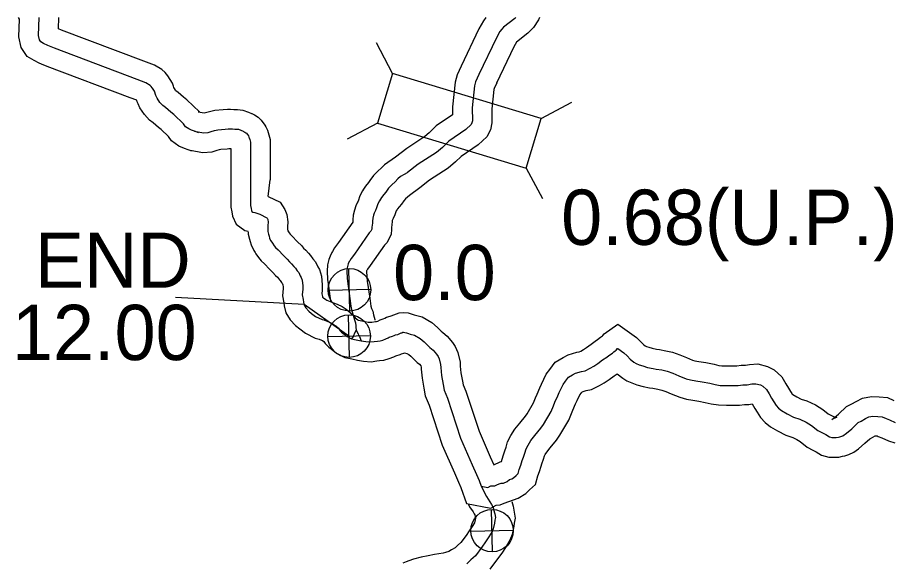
# Model space of a CAD drawing. Extents: x 31699 to 244310, y -8841 to 11474.
# Drawn here: x 136280.6 to 136727.3, y 1469.4 to 1747.1 of the extents above; entities that cross this region are included whole.
import ezdxf

# ---------------------------------------------------------------- set-up
doc = ezdxf.new("R2010")
doc.units = 0
for name, color, linetype in [('B_Logo', 7, 'Continuous'), ('Level 21', 7, 'Continuous'), ('R_XS_EARTHWORK_STAGE1', 7, 'Continuous'), ('R_XS_EARTHWORK_STAGE2', 7, 'Continuous'), ('S_AREA_CALC', 7, 'Continuous'), ('S_WALL', 7, 'Continuous'), ('S_WALL_ANNOT', 7, 'Continuous')]:
    doc.layers.add(name, color=color, linetype=linetype)

msp = doc.modelspace()

# ---------------------------------------------------------------- linework, layer by layer
at = {"layer": 'B_Logo'}
for points in [[(136373.08, 1688.38), (136370.87, 1689.22), (136369.33, 1689.67), (136367.92, 1690.31), (136366.31, 1691.43), (136365.29, 1692.88), (136360.42, 1697.62), (136358.88, 1698.8), (136356.18, 1701.16), (136354.7, 1702.28), (136353.28, 1703.79), (136351.85, 1705.97), (136351.23, 1707.3), (136351.02, 1707.77), (136350.6, 1709.03), (136350.47, 1709.49), (136349.51, 1711.02), (136349.37, 1711.28), (136348.76, 1712.01), (136348.23, 1712.47), (136346.07, 1713.84), (136341.59, 1715.51), (136299.45, 1731.4), (136296.9, 1732.43), (136296.1, 1732.82), (136293.88, 1733.92), (136292.54, 1734.71), (136291.86, 1735.7), (136291.43, 1737.96), (136291.69, 1747.08)], [(136534.7, 1747.08), (136534.22, 1746.58), (136528.52, 1742.09), (136527.53, 1741.12), (136526.64, 1739.94), (136524.81, 1736.72), (136515.9, 1718.01)], [(136515.9, 1718.01), (136514.21, 1714.36), (136513.63, 1712.25), (136512.45, 1701.08), (136512.55, 1694.35), (136512.33, 1693.35), (136511.87, 1692.48), (136509.27, 1690.05), (136500.49, 1684.03), (136497.26, 1680.9), (136494.23, 1678.34), (136484.92, 1672.28), (136479.57, 1668.06)], [(136370.87, 1689.22), (136375.55, 1688.28), (136377.81, 1688.44), (136379.39, 1689.04), (136381.1, 1689.5), (136382.75, 1689.9), (136386.48, 1690.18), (136388, 1690.38), (136388.74, 1690.34), (136390.27, 1690.27), (136391.48, 1690.18), (136392.41, 1690.22), (136393.35, 1690.12), (136394.56, 1689.7), (136395.65, 1689.14), (136395.92, 1689.02), (136396.6, 1688.71), (136397.08, 1688.4), (136397.43, 1688.08), (136397.71, 1687.69), (136398.06, 1687.3), (136398.35, 1686.71), (136398.64, 1686.19), (136398.72, 1685.79), (136399.09, 1684.94), (136399.47, 1683.55), (136399.48, 1651.3), (136399.75, 1649.71), (136399.92, 1648.78), (136400.14, 1648.25), (136400.69, 1647.87), (136401.63, 1647.64), (136404.13, 1646.81)], [(136479.57, 1668.06), (136479.37, 1667.93), (136477.74, 1667), (136475.98, 1666), (136474.55, 1664.94), (136473.22, 1663.35), (136471.54, 1661.82), (136469.88, 1660.08), (136468.36, 1658.02), (136467.47, 1656.85), (136466.26, 1655.4), (136465.7, 1654.44), (136465.2, 1653.62), (136464.33, 1652.12), (136463.68, 1650.02), (136463.12, 1648.8), (136462.45, 1647.37), (136462.09, 1646.29), (136461.75, 1644.8), (136461.61, 1643.33), (136461.58, 1642.33), (136461.49, 1641.32), (136461.49, 1641.19), (136461.33, 1640.25), (136461.3, 1639.24), (136460.74, 1638.22), (136459.91, 1637.32), (136452.4, 1626.54), (136450.69, 1624.27), (136450.01, 1623.04), (136449.82, 1622.7), (136449.26, 1621.61), (136449.03, 1620.86), (136448.68, 1619.58), (136448.62, 1617.78), (136448.76, 1614.24), (136449.07, 1611.38), (136450.34, 1602.75), (136450.65, 1599.96), (136451.08, 1597.58), (136451.77, 1595.33), (136452.21, 1594.28), (136452.53, 1592.96), (136452.92, 1591.57), (136452.94, 1591.17), (136453.1, 1590.38), (136453.08, 1589.31), (136453.27, 1587.78)], [(136404.13, 1646.81), (136407.8, 1645.08), (136408.01, 1644.76), (136408.23, 1644.17), (136408.42, 1642.77), (136408.29, 1641.1), (136408.22, 1639.49), (136408.28, 1638.02), (136408.6, 1636.7), (136408.91, 1635.58), (136409.14, 1634.65), (136409.72, 1633.47), (136410.36, 1632.56), (136410.65, 1632.04), (136411.56, 1630.74), (136412.2, 1629.9), (136413.58, 1628.68), (136416.29, 1625.79), (136418.1, 1623.99), (136419.36, 1622.57), (136420.39, 1621.61), (136421.58, 1620.18), (136422.35, 1619.41), (136423.27, 1618.05), (136424.11, 1617.08), (136424.84, 1615.44), (136425.34, 1614.59), (136425.72, 1613.27), (136426.04, 1610.28), (136426.04, 1608.61), (136425.82, 1605.8), (136426.25, 1603.34), (136426.43, 1602.08), (136426.83, 1600.43), (136427.69, 1599.06), (136429.15, 1597.45), (136430.6, 1596.3), (136432.66, 1594.78), (136435.92, 1593.17), (136436.86, 1592.94), (136438.08, 1592.46), (136439.64, 1591.85), (136441.14, 1591.11), (136442.3, 1590.35), (136442.98, 1589.91), (136444.3, 1588.69), (136445.22, 1587.39), (136445.91, 1586.69), (136446.6, 1586.18), (136447.77, 1585.29), (136448.11, 1584.97), (136448.66, 1584.59), (136450.98, 1583.35), (136453.26, 1582.9), (136455.95, 1582.28), (136458.3, 1581.9), (136460.64, 1581.73), (136462.57, 1582), (136464.16, 1582.2), (136465.62, 1582.32), (136466.94, 1582.71), (136468.45, 1583.3), (136469.56, 1583.88), (136470.22, 1584.11), (136471.8, 1584.64), (136472.65, 1585.07), (136473.37, 1585.3), (136474.63, 1585.61), (136475.61, 1585.99), (136476.2, 1586.34), (136476.59, 1586.43), (136477.18, 1586.65), (136477.52, 1586.66), (136478.19, 1586.62), (136479, 1586.39), (136479.94, 1586.09), (136480.89, 1585.79), (136483.11, 1585.21), (136485.98, 1583.52), (136487.98, 1581.8), (136489.78, 1580), (136490.96, 1578.91), (136492.61, 1577.58), (136494.36, 1575.44), (136495.07, 1574.4), (136495.72, 1573.09), (136496.37, 1570.18), (136496.43, 1568.65), (136496.86, 1564.66), (136497.71, 1560.01), (136498.22, 1557.1), (136499.92, 1553.09), (136506.59, 1532.72), (136512.53, 1519.07), (136514.72, 1514.21), (136515.98, 1511.19), (136517.03, 1508.22)], [(136453.27, 1587.78), (136452.65, 1586.55), (136451.86, 1584.59), (136450.98, 1583.35)], [(136453.27, 1587.78), (136454.28, 1585.88), (136454.57, 1585.23), (136455, 1584.51), (136455.95, 1582.28)], [(136517.03, 1508.22), (136520.45, 1507.56), (136521.96, 1508.35), (136524.08, 1508.5), (136525, 1508.94), (136526.31, 1509.39), (136527.23, 1509.83), (136528.5, 1509.74), (136530.27, 1510.62), (136531.49, 1511.6), (136532.68, 1511.91), (136533.59, 1512.48), (136534.88, 1513.74), (136535.91, 1514.64), (136536.5, 1516.67), (136537.34, 1518.91), (136538.04, 1521.34), (136538.58, 1522.96), (136539.36, 1525.06), (136539.94, 1527.22), (136540.93, 1529.2), (136542.31, 1531.46), (136544.47, 1534.08), (136547.52, 1537.87), (136548.85, 1539.66), (136552.66, 1546.29), (136553.87, 1549.27), (136554.67, 1551.04), (136556.08, 1554.23), (136556.88, 1556), (136558.78, 1560.08), (136560.11, 1561.8), (136561.57, 1563.86), (136563.65, 1565.02), (136565.16, 1565.81), (136568.19, 1566.73), (136570.11, 1567.07), (136572.59, 1568.31), (136574.55, 1569.45), (136576.5, 1570.73), (136578.96, 1572.56), (136581.1, 1574.05), (136582.2, 1574.89), (136583.95, 1576.1), (136584.73, 1576.73), (136585.44, 1577.16), (136585.83, 1577.57), (136586.53, 1578.34), (136586.72, 1578.48), (136589.75, 1576.26), (136591.48, 1574.59), (136593.08, 1572.92), (136594.93, 1571.52), (136596.03, 1570.83), (136597.59, 1570.16), (136599.41, 1569.49), (136601.91, 1568.79), (136604.73, 1568.24), (136606.34, 1567.96), (136609.16, 1567.47), (136611.92, 1566.85), (136614.76, 1565.89), (136617.81, 1564.54), (136621.54, 1563.02), (136623.83, 1562.38), (136626.52, 1561.95), (136629.8, 1561.48), (136633.57, 1560.69), (136636.33, 1560), (136638.88, 1559.63), (136642.28, 1559.56), (136645.08, 1559.54), (136648.08, 1559.53), (136650.47, 1559.89), (136652.67, 1559.91), (136655.12, 1560.34), (136657.11, 1560.48), (136659.41, 1559.84), (136660.63, 1559.22), (136662.5, 1557.49), (136663.85, 1555.27), (136665.14, 1553.05), (136666.28, 1551.23), (136667.42, 1549.4), (136668.67, 1548.05), (136670.26, 1546.78), (136673.06, 1545.08), (136676.26, 1543.41), (136679.5, 1542.33), (136682.69, 1540.92), (136685.43, 1539.16), (136688.66, 1536.62), (136690.77, 1535.57), (136692.75, 1534.51), (136694.66, 1533.38), (136695.87, 1533.03), (136697.21, 1533.01), (136698.07, 1533.05), (136699.19, 1533.29), (136699.99, 1533.46), (136701.44, 1533.92)], [(136701.44, 1533.92), (136703.32, 1535.19), (136706.03, 1537.5), (136709.31, 1540.64), (136710.81, 1541.43), (136713.09, 1542.65), (136714.79, 1543.59), (136716.78, 1543.93), (136719.31, 1543.83), (136721.59, 1543.66), (136723.49, 1542.73), (136725.19, 1542.06), (136728.1, 1540.77)], [(136517.03, 1508.22), (136519.77, 1502.92), (136521.54, 1500.32), (136522.26, 1498.95), (136523.19, 1497.32), (136523.51, 1495.93), (136523.77, 1494.6), (136523.99, 1494.08), (136524.33, 1492.22), (136524.05, 1490.87), (136523.9, 1489.46), (136523.22, 1486.57), (136522.67, 1485.14), (136520.98, 1482.41), (136519.28, 1479.8), (136517.39, 1477.12), (136514.09, 1472.79), (136511.78, 1470.69), (136509.79, 1468.74)]]:
    msp.add_lwpolyline(points, dxfattribs=at)
at = {"layer": 'Level 21'}
for p, q in [((136450.12, 1597.47), (136449.62, 1619.17)), ((136439.02, 1608.07), (136460.72, 1608.57)), ((136449.95, 1573.89), (136449.45, 1595.59)), ((136438.85, 1584.49), (136460.55, 1584.99)), ((136522.85, 1474.74), (136522.35, 1496.44)), ((136511.75, 1485.34), (136533.45, 1485.84))]:
    msp.add_line(p, q, dxfattribs=at)
for centre in [(136449.87, 1608.32), (136449.7, 1584.74), (136522.6, 1485.59)]:
    msp.add_circle(centre, 10.85, dxfattribs=at)
at = {"layer": 'R_XS_EARTHWORK_STAGE1'}
for p, q in [((136471.91, 1718.57), (136463.61, 1734.1)), ((136547.69, 1695.57), (136563.21, 1703.87)), ((136464.24, 1693.31), (136448.72, 1685.02)), ((136540.02, 1670.31), (136548.32, 1654.79))]:
    msp.add_line(p, q, dxfattribs=at)
msp.add_lwpolyline([(136547.69, 1695.57), (136471.91, 1718.57), (136464.24, 1693.31), (136540.02, 1670.31)], close=True, dxfattribs=at)
at = {"layer": 'R_XS_EARTHWORK_STAGE2'}
for points in [[(136519.5, 1747.08), (136518.27, 1745.44), (136515.94, 1741.35), (136506.87, 1722.31)], [(136546.73, 1747.08), (136546.32, 1745.98), (136543.7, 1741.97), (136540.92, 1739.13), (136535.14, 1734.58), (136535.08, 1734.52), (136535.02, 1734.44), (136533.69, 1732.1), (136524.93, 1713.71)], [(136506.83, 1722.21), (136504.78, 1717.81), (136503.77, 1714.11), (136502.44, 1701.53), (136502.5, 1697.53), (136494.13, 1691.8), (136490.55, 1688.31), (136488.25, 1686.38), (136479.09, 1680.41), (136473.38, 1675.91)], [(136524.97, 1713.8), (136523.63, 1710.91), (136523.49, 1710.39), (136522.46, 1700.63), (136522.57, 1693.33), (136521.8, 1689.88), (136519.94, 1686.33), (136515.54, 1682.23), (136506.85, 1676.26), (136503.98, 1673.48), (136500.21, 1670.3), (136490.76, 1664.14), (136485.76, 1660.21)], [(136473.38, 1675.91), (136467.84, 1672.02), (136465.98, 1670.28), (136464.55, 1668.97), (136462.21, 1666.53), (136460.35, 1664), (136459.65, 1663.07), (136458.06, 1661.17), (136457.12, 1659.58), (136456.61, 1658.74), (136455.11, 1656.16), (136454.31, 1653.57), (136454.05, 1652.99), (136453.15, 1651.09), (136452.45, 1648.98), (136451.86, 1646.41), (136451.62, 1643.94), (136451.59, 1642.87), (136444.3, 1632.41), (136442.29, 1629.74), (136441.25, 1627.87), (136440.98, 1627.37), (136439.99, 1625.43), (136439.44, 1623.7), (136438.72, 1621.09), (136438.61, 1617.75), (136438.78, 1613.5), (136439.15, 1610.11), (136440.27, 1602.53)], [(136485.76, 1660.21), (136480.45, 1656.42), (136478.54, 1654.66), (136477.55, 1653.63), (136476.37, 1652.03), (136475.3, 1650.62), (136474.47, 1649.62), (136474.28, 1649.3), (136473.79, 1648.5), (136473.54, 1648.07), (136473.04, 1646.47), (136472.2, 1644.6), (136471.75, 1643.65), (136471.73, 1643.59), (136471.64, 1643.2), (136471.59, 1642.72), (136471.57, 1641.73), (136471.37, 1639.65), (136471.31, 1639.25), (136471.23, 1636.56), (136468.93, 1632.34), (136467.73, 1631.04), (136460.5, 1620.67), (136459.09, 1618.8), (136458.76, 1618.21), (136458.66, 1618.03), (136458.63, 1617.96), (136458.62, 1617.8), (136458.73, 1614.99), (136458.99, 1612.66), (136460.26, 1604.04), (136460.56, 1601.4), (136460.82, 1599.93), (136461.18, 1598.75), (136461.74, 1597.41), (136462.21, 1595.48), (136462.87, 1593.14), (136462.88, 1592.79)], [(136510.6, 1498.88), (136511.16, 1497.79), (136512.95, 1495.17), (136513.49, 1494.15), (136513.77, 1493.66), (136514.1, 1491.9), (136514.02, 1491.13), (136513.65, 1489.56), (136512.54, 1487.76), (136511.01, 1485.42), (136509.32, 1483.04), (136506.7, 1479.58), (136504.92, 1477.98), (136503.8, 1476.88), (136501.91, 1475.86), (136500.6, 1475.02), (136498.84, 1474.4), (136497.76, 1474.17), (136493.18, 1473.45), (136490.01, 1472.74), (136486.52, 1472), (136482.54, 1471.07), (136480.19, 1470.28), (136478.76, 1469.69), (136477.06, 1469.04)], [(136532.72, 1500.49), (136533.3, 1497.99), (136534.47, 1491.86), (136533.94, 1489.34), (136533.78, 1487.8), (136532.8, 1483.62), (136531.68, 1480.69), (136529.42, 1477.05), (136527.56, 1474.18), (136525.46, 1471.21), (136521.49, 1465.99)]]:
    msp.add_lwpolyline(points, dxfattribs=at)
at = {"layer": 'S_AREA_CALC'}
for p, q in [((136698.43, 1543.45), (136695.83, 1542.19)), ((136704.45, 1524.38), (136707.05, 1525.64))]:
    msp.add_line(p, q, dxfattribs=at)
for points in [[(136369.54, 1679.03), (136367.71, 1679.73), (136365.83, 1680.27), (136362.96, 1681.59), (136359.15, 1684.21), (136357.64, 1686.37), (136353.88, 1690.03), (136352.54, 1691.05), (136349.87, 1693.4), (136347.99, 1694.8), (136345.39, 1697.59), (136343.09, 1701.1), (136342.13, 1703.16), (136341.68, 1704.16), (136341.44, 1704.89), (136338.08, 1706.15), (136295.81, 1722.09), (136292.85, 1723.29), (136291.69, 1723.84), (136289.13, 1725.12), (136285.56, 1727.19), (136282.43, 1731.77), (136281.4, 1737.16), (136281.66, 1746.24), (136281.19, 1747.08)], [(136373.38, 1698.95), (136366.97, 1705.2), (136365.21, 1706.54), (136362.49, 1708.93), (136361.4, 1709.75), (136361.17, 1710), (136360.61, 1710.85), (136360.36, 1711.38), (136360.14, 1712.03), (136359.66, 1713.66), (136357.36, 1717.32), (136355.88, 1719.08), (136354.18, 1720.53), (136350.56, 1722.84), (136345.1, 1724.87), (136303.09, 1740.71), (136301.53, 1741.35), (136301.69, 1747.08)], [(136372.83, 1699.03), (136375.82, 1698.43), (136378.61, 1699.19), (136381.19, 1699.81), (136385.47, 1700.14), (136387.63, 1700.41), (136389.23, 1700.33), (136390.87, 1700.25), (136391.64, 1700.19), (136392.73, 1700.24), (136395.52, 1699.95), (136398.49, 1698.92), (136400, 1698.15), (136400.05, 1698.13), (136401.44, 1697.5), (136403.27, 1696.3), (136404.95, 1694.74), (136406.8, 1692.18), (136407.22, 1691.33), (136408.16, 1689.63), (136409.47, 1684.93), (136409.48, 1664.31)], [(136368.91, 1679.42), (136374.9, 1678.22), (136379.97, 1678.57), (136382.48, 1679.51), (136383.59, 1679.82), (136384.31, 1679.99), (136387.48, 1680.23), (136388.38, 1680.35), (136389.48, 1680.29), (136389.48, 1650.48), (136389.89, 1647.99), (136390.28, 1645.91), (136392.05, 1641.69), (136396.52, 1638.6), (136398.19, 1638.19)], [(136408.38, 1655.86), (136409.48, 1664.31)], [(136408.38, 1655.86), (136414.62, 1652.93), (136416.98, 1649.31), (136417.99, 1646.63), (136418.48, 1643.04), (136418.27, 1640.48), (136418.23, 1639.47), (136418.23, 1639.41), (136418.28, 1639.21), (136418.51, 1638.35), (136418.86, 1637.85), (136419.14, 1637.35), (136419.59, 1636.72), (136420.55, 1635.87), (136423.48, 1632.75), (136425.38, 1630.85), (136426.51, 1629.57), (136427.65, 1628.51), (136428.98, 1626.92), (136430.11, 1625.78), (136431.22, 1624.14), (136432.64, 1622.5), (136433.74, 1620.03), (136434.59, 1618.59), (136435.57, 1615.22), (136436.04, 1610.81), (136436.04, 1608.21), (136435.89, 1606.27), (136436.13, 1604.92), (136436.17, 1604.65), (136436.67, 1604.25), (136437.88, 1603.36), (136438.43, 1603.08), (136441.75, 1601.76), (136443.68, 1601.01), (136446.1, 1599.81), (136447.73, 1598.75), (136449.13, 1597.85), (136451.86, 1595.32), (136452.75, 1594.07), (136454.17, 1592.98), (136454.38, 1592.88), (136455.35, 1592.68), (136457.88, 1592.09), (136459.47, 1591.84), (136460.3, 1591.78), (136461.24, 1591.91), (136463.12, 1592.15), (136463.75, 1592.2), (136464.3, 1592.42), (136465.6, 1593.09), (136467, 1593.57), (136467.91, 1593.88), (136468.84, 1594.35), (136470.64, 1594.92), (136471.09, 1595.04), (136475.17, 1596.58), (136477.62, 1596.68), (136479.9, 1596.54), (136481.89, 1595.96), (136482.94, 1595.63), (136483.65, 1595.41), (136486.98, 1594.54), (136491.82, 1591.69), (136494.78, 1589.14), (136496.71, 1587.22), (136497.51, 1586.48), (136499.7, 1584.71), (136502.38, 1581.44), (136503.72, 1579.46), (136505.22, 1576.45), (136506.33, 1571.47), (136506.41, 1569.37), (136506.76, 1566.09), (136507.55, 1561.79), (136507.87, 1559.95), (136509.29, 1556.6), (136515.95, 1536.28), (136521.67, 1523.12), (136523.48, 1519.12)], [(136398.27, 1637.92), (136398.32, 1636.64), (136398.91, 1634.19), (136399.24, 1633), (136399.71, 1631.17), (136401.09, 1628.37), (136401.85, 1627.27), (136402.15, 1626.73), (136403.48, 1624.85), (136404.82, 1623.07), (136406.61, 1621.49), (136409.11, 1618.82), (136410.82, 1617.13), (136412.2, 1615.57), (136413.13, 1614.7), (136414.18, 1613.45), (136414.58, 1613.04), (136415.31, 1611.96), (136415.58, 1611.65), (136415.92, 1610.88), (136416.04, 1609.75), (136416.04, 1609), (136415.75, 1605.32), (136416.38, 1601.76), (136416.6, 1600.18), (136417.49, 1596.51), (136419.68, 1593), (136422.3, 1590.12), (136424.52, 1588.36), (136427.44, 1586.2), (136432.49, 1583.72), (136433.81, 1583.39), (136434.42, 1583.15), (136435.6, 1582.69), (136436.17, 1582.41), (136436.77, 1582.02), (136437.52, 1580.96), (136439.33, 1579.11), (136440.6, 1578.18), (136443.32, 1576.11), (136447.58, 1573.82), (136451.17, 1573.12), (136454.03, 1572.46), (136457.14, 1571.96), (136460.99, 1571.67), (136463.89, 1572.09), (136465.19, 1572.25), (136467.47, 1572.44), (136470.18, 1573.24), (136472.6, 1574.19), (136473.51, 1574.66), (136475.68, 1575.39), (136476.37, 1575.74), (136477.63, 1576.06), (136478.02, 1576.21), (136479.23, 1575.89), (136480.13, 1575.36), (136481.18, 1574.46), (136482.86, 1572.79), (136484.41, 1571.35), (136485.53, 1570.44), (136486.27, 1569.54), (136486.42, 1568.88), (136486.45, 1567.92), (136486.95, 1563.22), (136487.87, 1558.24), (136488.57, 1554.25), (136490.54, 1549.58), (136497.23, 1529.16), (136503.39, 1515.01), (136505.54, 1510.24), (136506.64, 1507.6), (136509.51, 1499.5)], [(136523.48, 1519.12), (136526.8, 1520.7), (136527.39, 1520.86), (136527.84, 1522.07), (136528.49, 1524.3), (136529.14, 1526.28), (136529.83, 1528.12), (136530.55, 1530.8), (136532.18, 1534.05), (136534.14, 1537.27), (136536.72, 1540.39), (136539.61, 1543.99), (136540.48, 1545.15), (136543.65, 1550.68), (136544.68, 1553.21), (136545.54, 1555.11), (136546.95, 1558.3), (136547.79, 1560.17), (136550.19, 1565.32), (136552.07, 1567.75), (136554.72, 1571.51), (136558.9, 1573.82), (136561.33, 1575.1), (136565.85, 1576.47), (136566.94, 1576.67), (136567.84, 1577.11), (136569.27, 1577.95), (136570.76, 1578.93), (136573.12, 1580.68), (136575.2, 1582.13), (136576.32, 1582.99), (136577.95, 1584.11), (136578.97, 1584.94), (136579.07, 1585), (136579.85, 1585.85), (136586.76, 1590.86), (136596.2, 1583.93), (136598.56, 1581.65), (136599.74, 1580.42), (136600.62, 1579.76), (136600.71, 1579.7), (136601.28, 1579.46), (136602.48, 1579.02), (136604.24, 1578.53), (136606.53, 1578.07), (136608.03, 1577.82), (136611.13, 1577.28), (136614.63, 1576.49), (136618.38, 1575.22), (136621.73, 1573.75), (136624.79, 1572.49), (136625.98, 1572.16), (136628.02, 1571.84), (136631.54, 1571.33), (136635.81, 1570.44), (136638.26, 1569.82), (136639.69, 1569.62), (136642.42, 1569.56), (136645.15, 1569.54), (136647.36, 1569.53), (136649.67, 1569.88), (136651.75, 1569.9), (136653.89, 1570.27), (136658.13, 1570.58), (136663.05, 1569.2), (136666.39, 1567.51), (136670.31, 1563.89), (136672.45, 1560.39), (136673.71, 1558.21), (136674.76, 1556.52), (136675.4, 1555.5), (136675.51, 1555.38), (136676, 1554.99), (136677.97, 1553.8), (136680.18, 1552.64), (136683.1, 1551.67), (136687.45, 1549.75), (136691.24, 1547.31), (136694.04, 1545.11), (136695.36, 1544.45), (136697.65, 1543.23), (136697.67, 1543.21), (136698.43, 1543.45)], [(136509.51, 1499.5), (136522.01, 1497.07), (136524.76, 1498.53), (136526.68, 1498.66), (136528.79, 1499.67), (136535.84, 1502.09), (136539.81, 1504.58), (136541.68, 1506.4), (136544.7, 1509.07), (136545.99, 1513.51), (136546.84, 1515.74), (136547.6, 1518.38), (136548.02, 1519.65), (136548.9, 1522.01), (136549.34, 1523.65), (136549.69, 1524.35), (136550.48, 1525.64), (136552.23, 1527.76), (136555.44, 1531.75), (136557.23, 1534.17), (136561.67, 1541.89), (136563.07, 1545.33), (136563.81, 1546.97), (136565.21, 1550.16), (136565.96, 1551.83), (136567.37, 1554.84), (136568.16, 1555.86), (136568.41, 1556.22), (136568.98, 1556.52), (136570.53, 1556.99), (136573.27, 1557.48), (136577.35, 1559.5), (136579.82, 1560.95), (136582.23, 1562.53), (136584.8, 1564.44), (136586.31, 1565.49), (136589.25, 1563.29), (136591.35, 1561.96), (136593.9, 1560.86), (136596.35, 1559.97), (136599.58, 1559.06), (136602.94, 1558.4), (136604.66, 1558.11), (136607.2, 1557.67), (136609.21, 1557.21), (136611.14, 1556.56), (136613.9, 1555.34), (136618.29, 1553.55), (136621.69, 1552.59), (136625.02, 1552.06), (136628.07, 1551.62), (136631.33, 1550.94), (136634.39, 1550.17), (136638.06, 1549.64), (136642.14, 1549.57), (136645.01, 1549.54), (136648.81, 1549.52), (136651.27, 1549.89), (136653.59, 1549.91), (136655.23, 1550.2), (136655.26, 1550.16), (136656.57, 1547.89), (136657.8, 1545.93), (136659.44, 1543.3), (136661.84, 1540.72), (136664.51, 1538.56), (136668.15, 1536.37), (136672.34, 1534.17), (136675.9, 1532.99), (136677.93, 1532.09), (136679.62, 1531.01), (136683.28, 1528.13), (136686.18, 1526.68), (136687.85, 1525.79), (136690.66, 1524.13), (136694.4, 1523.04), (136697.35, 1523.01), (136699.34, 1523.09), (136701.27, 1523.51), (136702.52, 1523.77), (136704.45, 1524.38)], [(136695.83, 1542.19), (136697.25, 1543.16), (136699.32, 1544.93), (136703.4, 1548.83), (136706.11, 1550.26), (136708.32, 1551.44), (136711.43, 1553.15), (136716.11, 1553.97), (136719.9, 1553.82), (136724.26, 1553.48), (136727.52, 1551.89)], [(136707.05, 1525.64), (136709.39, 1527.22), (136712.74, 1530.08), (136715.21, 1532.45), (136715.51, 1532.6), (136717.87, 1533.87), (136717.89, 1533.88), (136718.73, 1533.85), (136718.92, 1533.83), (136719.46, 1533.57), (136721.33, 1532.83), (136724.67, 1531.36), (136727.97, 1530.4)]]:
    msp.add_lwpolyline(points, dxfattribs=at)
at = {"layer": 'S_WALL_ANNOT'}
msp.add_lwpolyline([(136361.25, 1604.63), (136426.75, 1601.06), (136450.1, 1584.52)], dxfattribs=at)

# ---------------------------------------------------------------- texts
at = {"layer": 'S_WALL'}
msp.add_text('0.68(U.P.)', height=28.16, dxfattribs=at).set_placement((136557.82, 1631.22))
at = {"layer": 'S_WALL_ANNOT'}
for s, p in [('END', (136289.48, 1609.36)), ('0.0', (136472.14, 1603.06)), ('12.00', (136277.78, 1572.51))]:
    msp.add_text(s, height=28.16, dxfattribs=at).set_placement(p)

doc.saveas('drawing.dxf')
